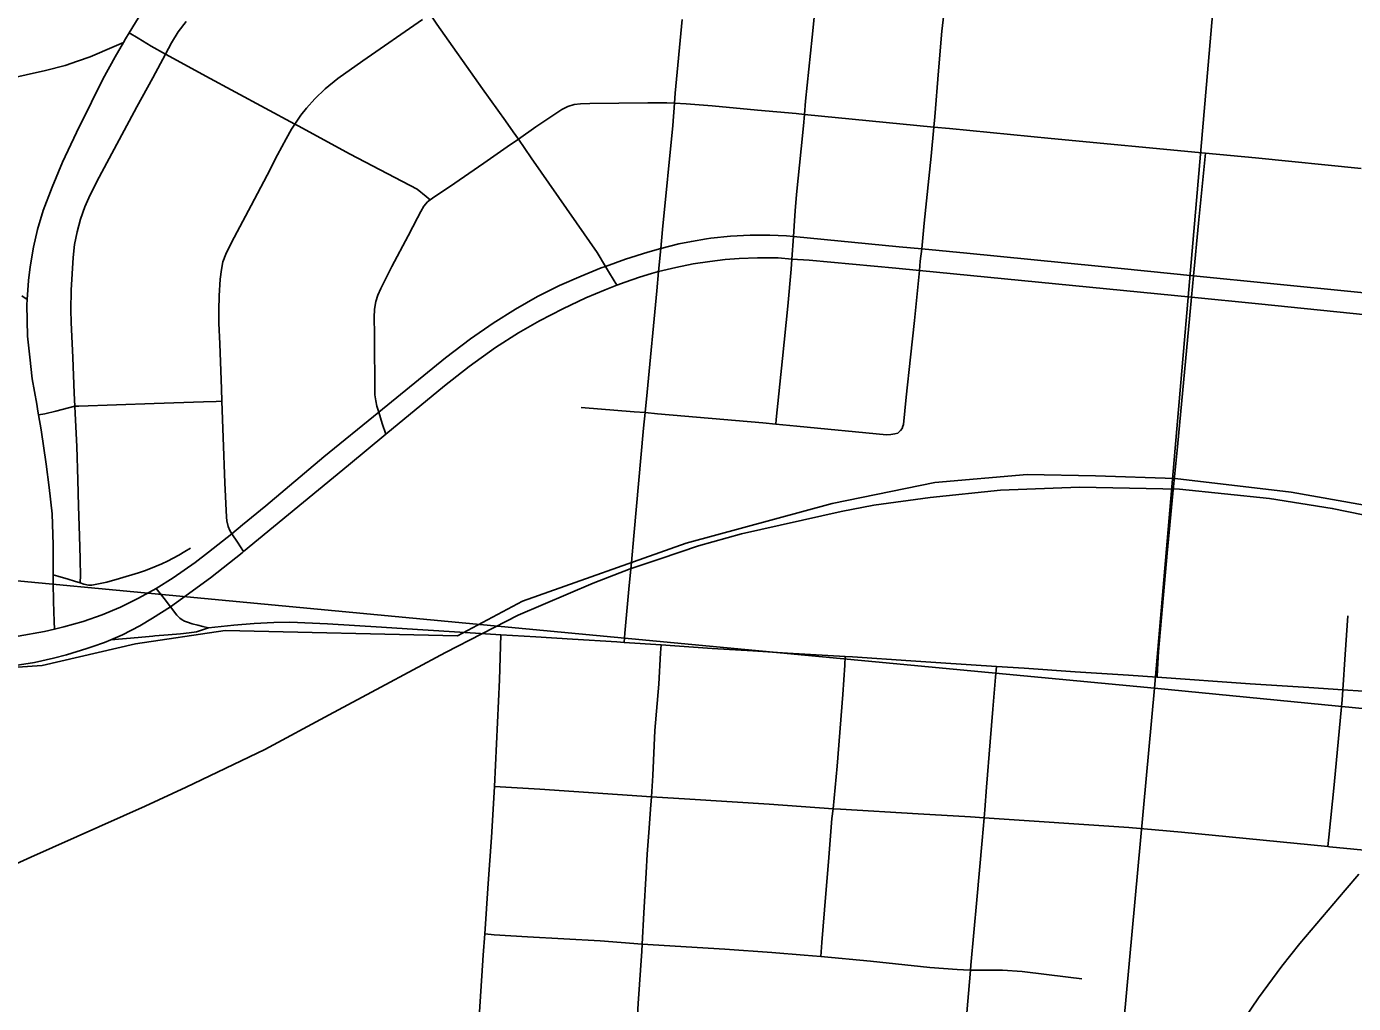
# Model space of a CAD drawing. Extents: x 0 to 1134, y 0 to 440.
# Drawn here: x 845.331 to 845.954, y 362.891 to 363.349 of the extents above; entities that cross this region are included whole.
import ezdxf

# ---------------------------------------------------------------- set-up
doc = ezdxf.new("R2010")
doc.units = 0
for name, color, linetype in [('Default', 7, 'Continuous'), ('GM_X_City_Street', 7, 'Continuous'), ('GM_X_County_Road', 7, 'Continuous'), ('GM_X_Rail_Line', 7, 'Continuous'), ('GM_X_Section', 7, 'Continuous'), ('GM_X_State_Route', 7, 'Continuous'), ('GM_X_US_Route', 7, 'Continuous')]:
    doc.layers.add(name, color=color, linetype=linetype)

msp = doc.modelspace()

# ---------------------------------------------------------------- linework, layer by layer
at = {"layer": 'Default'}
for points in [[(846.36382, 362.98907), (846.36382, 363.99576), (845.94632, 364.03841), (845.86026, 363.03836)], [(846.36382, 361.99448), (846.36382, 362.98907), (845.86026, 363.03836), (845.76989, 362.05542)]]:
    msp.add_lwpolyline(points, close=True, dxfattribs=at)
at = {"layer": 'GM_X_City_Street'}
for points in [[(845.60804, 363.22729), (845.60462, 363.23294), (845.60264, 363.23615), (845.59875, 363.24263), (845.58901, 363.25655), (845.56787, 363.28711), (845.5618, 363.29587), (845.55937, 363.29926), (845.5557, 363.30437), (845.54498, 363.31942), (845.52358, 363.34976), (845.52041, 363.35443), (845.51801, 363.35797), (845.48961, 363.39777), (845.48225, 363.40842), (845.48055, 363.41088)], [(845.68254, 363.16223), (845.68276, 363.16437), (845.68575, 363.19289), (845.68822, 363.21746), (845.68971, 363.23485), (845.69004, 363.23961), (845.69079, 363.2502), (845.6913, 363.25755), (845.69159, 363.2622), (845.69222, 363.2698), (845.69439, 363.2913), (845.69554, 363.30207), (845.69602, 363.30744), (845.69657, 363.31364), (845.69957, 363.34366), (845.70114, 363.35906), (845.70268, 363.37446), (845.70326, 363.38024)], [(845.73976, 363.15802), (845.74103, 363.15922), (845.74177, 363.16019), (845.74219, 363.16121), (845.74239, 363.16207), (845.74379, 363.17481), (845.74576, 363.19353), (845.74755, 363.21081), (845.74995, 363.23427), (845.75035, 363.23856), (845.75102, 363.24434), (845.75222, 363.25635), (845.75545, 363.28781), (845.75671, 363.30148), (845.75716, 363.30632), (845.75883, 363.32793), (845.76041, 363.34641), (845.76199, 363.35978), (845.76378, 363.37223), (845.76409, 363.37438)], [(845.3441, 363.06601), (845.34397, 363.06965), (845.34365, 363.07902), (845.34356, 363.08773), (845.34356, 363.09157), (845.34356, 363.09349), (845.34348, 363.10557), (845.34315, 363.12012), (845.34167, 363.13245), (845.34019, 363.14338), (845.33789, 363.15958), (845.33664, 363.16654), (845.33633, 363.16829), (845.33583, 363.17149), (845.3337, 363.18341), (845.33263, 363.19361), (845.33156, 363.20347), (845.33123, 363.2181), (845.3314, 363.22059), (845.33203, 363.2296), (845.33279, 363.23602), (845.33427, 363.24523), (845.33616, 363.25345), (845.33887, 363.26233), (845.34307, 363.27334), (845.348, 363.28502), (845.35457, 363.29891), (845.36148, 363.31321), (845.3669, 363.32398), (845.37258, 363.33442), (845.37647, 363.34111), (845.37751, 363.34289), (845.37921, 363.3457), (845.38507, 363.35538)], [(845.43283, 363.10242), (845.42998, 363.10678), (845.42734, 363.11081), (845.42636, 363.11232), (845.42561, 363.11424), (845.42508, 363.1169), (845.42485, 363.1185), (845.42412, 363.13473), (845.42331, 363.15587), (845.42271, 363.17291), (845.4225, 363.17875), (845.4217, 363.19989), (845.42129, 363.20958), (845.42129, 363.21564), (845.42143, 363.22238), (845.42196, 363.23018), (845.4225, 363.23476), (845.42321, 363.23823), (845.42452, 363.2419), (845.42721, 363.24728), (845.4365, 363.26465), (845.44391, 363.27892), (845.44881, 363.28849), (845.45281, 363.29594), (845.45529, 363.30047), (845.4569, 363.30289), (845.45968, 363.30707), (845.46238, 363.31029), (845.46626, 363.31471), (845.47111, 363.31934), (845.47703, 363.32418), (845.48888, 363.33258), (845.51677, 363.35197)], [(845.61139, 363.05983), (845.61178, 363.0642), (845.61376, 363.08646), (845.6148, 363.09736), (845.61599, 363.10975), (845.62056, 363.16029), (845.62131, 363.16757), (845.62229, 363.17711), (845.62674, 363.22473), (845.6276, 363.23381), (845.62859, 363.24452), (845.62946, 363.25342), (845.63428, 363.30227), (845.63503, 363.31273), (845.63537, 363.31742), (845.63862, 363.35186)], [(845.35615, 363.08775), (845.35622, 363.08862), (845.35636, 363.09056), (845.35627, 363.09896), (845.35594, 363.10977), (845.35546, 363.12369), (845.35513, 363.13613), (845.35466, 363.15168), (845.35393, 363.16724), (845.35377, 363.17056), (845.35346, 363.17667), (845.35274, 363.19337), (845.35201, 363.20981), (845.35182, 363.21574), (845.35185, 363.21881), (845.35195, 363.22191), (845.35207, 363.22499), (845.35297, 363.24031), (845.35363, 363.24639), (845.35476, 363.25241), (845.35641, 363.25832), (845.35848, 363.26412), (845.36098, 363.26975), (845.36518, 363.27803), (845.38287, 363.3109), (845.39031, 363.32451), (845.39621, 363.33562), (845.39903, 363.34093), (845.40223, 363.34617), (845.40593, 363.35105)], [(845.37921, 363.3457), (845.38338, 363.34315), (845.3895, 363.3394), (845.39621, 363.33562), (845.39828, 363.33451), (845.41515, 363.32542), (845.4569, 363.30289), (845.45854, 363.30201), (845.48286, 363.28874), (845.51432, 363.27232), (845.51849, 363.26897), (845.52049, 363.26741)], [(845.32179, 363.324), (845.33998, 363.32806), (845.34912, 363.33036), (845.35504, 363.33234), (845.36088, 363.3344), (845.37223, 363.33928), (845.37647, 363.34111)], [(845.49957, 363.1574), (845.49796, 363.16251), (845.49628, 363.16782), (845.49542, 363.17057), (845.49487, 363.17316), (845.49451, 363.17597), (845.49426, 363.2043), (845.49417, 363.21218), (845.49435, 363.21607), (845.49492, 363.21964), (845.49581, 363.22264), (845.49728, 363.22576), (845.5025, 363.23605), (845.51004, 363.25045), (845.51448, 363.25898), (845.51611, 363.26194), (845.51752, 363.26441), (845.51914, 363.26638), (845.52049, 363.26741), (845.52259, 363.26899), (845.52943, 363.2735), (845.54552, 363.28458), (845.55659, 363.29227), (845.5618, 363.29587), (845.56992, 363.30158), (845.5822, 363.30976), (845.58502, 363.31117), (845.58791, 363.31202), (845.59101, 363.31235), (845.59524, 363.31258), (845.62249, 363.31283), (845.63146, 363.31291), (845.63503, 363.31273), (845.64045, 363.31244), (845.65267, 363.31143), (845.67397, 363.3094), (845.69216, 363.30779), (845.69602, 363.30744), (845.75671, 363.30148), (845.76398, 363.30076), (845.81168, 363.2961), (845.88412, 363.28927), (845.90763, 363.28706), (845.9571, 363.28209)], [(845.86141, 363.04352), (845.86164, 363.04731), (845.86217, 363.05563), (845.86619, 363.10175), (845.86875, 363.12963), (845.87101, 363.15152), (845.87679, 363.21326), (845.87758, 363.22178), (845.87851, 363.2318), (845.8808, 363.25649), (845.88412, 363.28927)], [(845.3314, 363.22059), (845.32893, 363.22232)], [(845.33664, 363.16654), (845.3396, 363.16705), (845.34476, 363.16824), (845.35377, 363.17056), (845.35556, 363.17062), (845.39088, 363.17182), (845.41405, 363.17259), (845.41996, 363.17281), (845.42271, 363.17291)], [(845.5912, 363.16992), (845.61608, 363.16801), (845.62131, 363.16757), (845.627, 363.16709), (845.67644, 363.16278), (845.68254, 363.16223), (845.6925, 363.16122), (845.73446, 363.15722), (845.73649, 363.15737), (845.73846, 363.15769), (845.73976, 363.15802)], [(845.34356, 363.09157), (845.34577, 363.09093), (845.35065, 363.08954), (845.35351, 363.08857), (845.35615, 363.08775), (845.358, 363.08717), (845.36007, 363.08673), (845.36174, 363.0867), (845.36565, 363.08748), (845.36871, 363.08811), (845.37474, 363.08972), (845.38358, 363.09246), (845.38643, 363.09346), (845.38924, 363.09453), (845.39193, 363.09562), (845.39451, 363.09674), (845.39713, 363.09799), (845.39982, 363.09935), (845.40254, 363.10081), (845.40533, 363.1024), (845.40803, 363.10401)], [(845.94857, 363.03763), (845.94962, 363.05417), (845.95099, 363.07226)], [(845.55064, 362.99219), (845.55298, 363.04226), (845.55362, 363.06344)], [(845.61421, 362.8371), (845.61438, 362.83917), (845.61653, 362.86576), (845.61799, 362.89047), (845.61967, 362.91499), (845.61984, 362.91835), (845.62058, 362.93304), (845.6217, 362.9517), (845.62227, 362.9605), (845.62276, 362.96667), (845.62309, 362.97275), (845.62375, 362.98171), (845.62417, 362.98749), (845.62481, 362.99749), (845.62588, 363.01846), (845.62761, 363.04024), (845.62852, 363.05495), (845.62874, 363.05863)], [(845.70363, 362.91251), (845.70416, 362.91907), (845.70541, 362.93439), (845.70748, 362.95889), (845.70892, 362.97724), (845.7094, 362.98186), (845.71137, 363.00172), (845.71404, 363.03546), (845.71489, 363.04908), (845.71515, 363.0532)], [(845.75871, 362.69744), (845.75981, 362.72908), (845.76075, 362.74809), (845.76598, 362.8126), (845.76674, 362.82258), (845.76763, 362.83427), (845.76957, 362.85901), (845.7717, 362.88063), (845.77388, 362.90615), (845.77407, 362.90842), (845.77685, 362.93913), (845.77938, 362.96688), (845.78027, 362.97755), (845.78056, 362.98135), (845.78147, 362.99188), (845.78319, 363.01317), (845.78444, 363.0286), (845.78565, 363.04347), (845.78607, 363.04854)], [(845.94148, 362.96407), (845.94195, 362.96854), (845.94455, 362.99307), (845.94755, 363.02478), (845.94821, 363.03297), (845.94857, 363.03763)], [(845.54093, 362.84035), (845.54106, 362.84325), (845.54172, 362.85739), (845.54312, 362.87909), (845.54394, 362.89142), (845.54534, 362.91312), (845.54602, 362.92311), (845.54764, 362.94682), (845.5492, 362.96828), (845.55064, 362.99219)], [(845.55064, 362.99219), (845.57181, 362.99098), (845.62417, 362.98749), (845.6423, 362.98628), (845.67937, 362.98396), (845.7094, 362.98186), (845.71297, 362.98161), (845.74936, 362.97949), (845.77393, 362.97796), (845.78027, 362.97755), (845.8482, 362.97308), (845.8729, 362.97092), (845.94148, 362.96407), (845.94227, 362.964), (845.96516, 362.96173)], [(845.54602, 362.92311), (845.55048, 362.92275), (845.56613, 362.92177), (845.6001, 362.91983), (845.61984, 362.91835), (845.65869, 362.91593), (845.68064, 362.91437), (845.69585, 362.91313), (845.70363, 362.91251), (845.72702, 362.91037), (845.7548, 362.90743), (845.76769, 362.90643), (845.77065, 362.90631), (845.77388, 362.90615), (845.77958, 362.90609), (845.78888, 362.90607), (845.79816, 362.90546), (845.81973, 362.90293), (845.82606, 362.90212)]]:
    msp.add_lwpolyline(points, dxfattribs=at)
at = {"layer": 'GM_X_County_Road'}
for p, q in [((845.61139, 363.05983), (845.62874, 363.05863)), ((845.94967, 362.94358), (845.95612, 362.95114))]:
    msp.add_line(p, q, dxfattribs=at)
for points in [[(845.39183, 363.08513), (845.39556, 363.08035), (845.39856, 363.07652)], [(845.39856, 363.07652), (845.40164, 363.07258), (845.40294, 363.07125), (845.40406, 363.07043), (845.40522, 363.06981), (845.40661, 363.0693), (845.40872, 363.0686), (845.41145, 363.06789), (845.41383, 363.06736), (845.41648, 363.06674)], [(845.39029, 363.06278), (845.39128, 363.06287), (845.39753, 363.06339), (845.40326, 363.06384), (845.40731, 363.06428), (845.41075, 363.0648), (845.41321, 363.06551), (845.41648, 363.06674)], [(845.41648, 363.06674), (845.42836, 363.06797), (845.43779, 363.06868), (845.44704, 363.06921), (845.45462, 363.06938), (845.47232, 363.06851), (845.49752, 363.06692), (845.51452, 363.06595), (845.53681, 363.06454), (845.55362, 363.06344)], [(845.37059, 363.06111), (845.3834, 363.0622), (845.39029, 363.06278)], [(845.55362, 363.06344), (845.57002, 363.06243), (845.58711, 363.06128), (845.60799, 363.06005), (845.61139, 363.05983)], [(845.62874, 363.05863), (845.63521, 363.0582), (845.65274, 363.05705), (845.67177, 363.05591), (845.68807, 363.05485), (845.71515, 363.0532)], [(845.71515, 363.0532), (845.71855, 363.053), (845.74594, 363.05115), (845.75995, 363.05027), (845.78607, 363.04854)], [(845.78607, 363.04854), (845.79915, 363.04772), (845.82303, 363.04604), (845.84805, 363.04446), (845.86141, 363.04352)], [(845.86141, 363.04352), (845.90514, 363.04045), (845.93262, 363.03873), (845.94857, 363.03763)], [(845.94857, 363.03763), (845.95817, 363.03697), (845.99561, 363.03415), (846.01225, 363.0333), (846.01818, 363.033)], [(845.85674, 362.81168), (845.88053, 362.84926), (845.8904, 362.86521), (845.9024, 362.88346), (845.90897, 362.89316), (845.91999, 362.90795), (845.92837, 362.91864), (845.94967, 362.94358)]]:
    msp.add_lwpolyline(points, dxfattribs=at)
at = {"layer": 'GM_X_Rail_Line'}
for points in [[(844.35379, 362.94235), (844.4056, 362.96198), (844.44342, 362.98021), (844.71652, 363.0069), (845.33834, 363.04906), (845.38221, 363.05921), (845.42429, 363.06541), (845.53321, 363.06295), (845.56373, 363.07909), (845.64047, 363.10636), (845.70897, 363.12492), (845.75724, 363.13484), (845.80056, 363.13856), (845.83254, 363.13801), (845.86997, 363.13669), (845.92431, 363.13033), (845.97814, 363.12077), (846.01417, 363.11202), (846.2916, 363.01729), (846.36382, 363.01059)], [(845.20917, 362.90278), (845.3331, 362.95907), (845.38676, 362.98297), (845.406, 362.99193), (845.44281, 363.00962), (845.47307, 363.02587), (845.49731, 363.03887), (845.52763, 363.05515), (845.56162, 363.07265), (845.59694, 363.08757), (845.61424, 363.09426), (845.62832, 363.09907), (845.64624, 363.10505), (845.66647, 363.11078), (845.71323, 363.12127), (845.72861, 363.1242), (845.75502, 363.12784), (845.78795, 363.13117), (845.82506, 363.13269), (845.87193, 363.13167), (845.91422, 363.12732), (845.94364, 363.12267), (845.9803, 363.11516)]]:
    msp.add_lwpolyline(points, dxfattribs=at)
at = {"layer": 'GM_X_Section'}
for points in [[(844.94191, 364.13589), (845.94632, 364.03841), (845.86026, 363.03836), (844.84938, 363.13367)], [(844.84938, 363.13367), (845.86026, 363.03836), (845.76989, 362.05542), (844.75987, 362.13104)]]:
    msp.add_lwpolyline(points, close=True, dxfattribs=at)
at = {"layer": 'GM_X_State_Route'}
for p, q in [((845.74995, 363.23427), (845.87758, 363.22178)), ((845.39014, 363.07125), (845.39856, 363.07652))]:
    msp.add_line(p, q, dxfattribs=at)
for points in [[(845.6276, 363.23381), (845.63563, 363.2356), (845.64384, 363.23733), (845.65163, 363.23852), (845.65883, 363.2394), (845.66535, 363.23989), (845.67404, 363.24019), (845.68371, 363.24009), (845.69004, 363.23961)], [(845.69004, 363.23961), (845.69822, 363.23901), (845.73888, 363.23535), (845.74995, 363.23427)], [(845.60804, 363.22729), (845.61195, 363.22874), (845.61857, 363.23111), (845.62419, 363.23279), (845.6276, 363.23381)], [(845.49957, 363.1574), (845.52717, 363.18008), (845.53872, 363.18926), (845.55106, 363.19805), (845.56181, 363.20495), (845.57169, 363.21058), (845.58264, 363.21621), (845.5934, 363.22134), (845.60258, 363.22519), (845.60804, 363.22729)], [(845.87758, 363.22178), (845.90894, 363.21867), (845.96718, 363.21265), (846.01425, 363.20841), (846.04456, 363.20525), (846.05172, 363.2045)], [(845.43283, 363.10242), (845.48207, 363.14297), (845.49957, 363.1574)], [(845.39856, 363.07652), (845.40419, 363.08059), (845.41732, 363.09007), (845.43222, 363.10191), (845.43283, 363.10242)], [(845.37059, 363.06111), (845.37607, 363.06339), (845.38425, 363.06755), (845.39014, 363.07125)], [(845.36209, 363.05795), (845.36758, 363.05985), (845.37059, 363.06111)], [(845.30116, 363.04667), (845.31339, 363.04749), (845.32565, 363.04895), (845.33477, 363.05045), (845.34378, 363.05248), (845.34978, 363.05404), (845.35935, 363.05699), (845.36209, 363.05795)]]:
    msp.add_lwpolyline(points, dxfattribs=at)
at = {"layer": 'GM_X_US_Route'}
for p, q in [((845.74995, 363.23427), (845.87758, 363.22178)), ((845.39014, 363.07125), (845.39856, 363.07652))]:
    msp.add_line(p, q, dxfattribs=at)
for points in [[(845.41638, 363.10218), (845.42734, 363.11081), (845.43238, 363.11492), (845.44334, 363.12393), (845.4706, 363.14678), (845.49628, 363.16782), (845.52758, 363.19331), (845.53936, 363.20222), (845.54992, 363.2095), (845.56037, 363.21606), (845.57082, 363.222), (845.58107, 363.22722), (845.59132, 363.23163), (845.60064, 363.23543), (845.60264, 363.23615), (845.61201, 363.23952), (845.62252, 363.24285), (845.62859, 363.24452), (845.63702, 363.2467), (845.64297, 363.2479), (845.65007, 363.24903)], [(845.65007, 363.24903), (845.65209, 363.24936), (845.66128, 363.25035), (845.67049, 363.25084), (845.67973, 363.25084), (845.68754, 363.25049), (845.69079, 363.2502), (845.74041, 363.24536), (845.75102, 363.24434), (845.77213, 363.24231), (845.83376, 363.23629), (845.87851, 363.2318), (845.95389, 363.22419), (846.03993, 363.21552), (846.05274, 363.21409)], [(845.6276, 363.23381), (845.63563, 363.2356), (845.64384, 363.23733), (845.65163, 363.23852), (845.65883, 363.2394), (845.66535, 363.23989), (845.67404, 363.24019), (845.68371, 363.24009), (845.69004, 363.23961)], [(845.69004, 363.23961), (845.69822, 363.23901), (845.73888, 363.23535), (845.74995, 363.23427)], [(845.60804, 363.22729), (845.61195, 363.22874), (845.61857, 363.23111), (845.62419, 363.23279), (845.6276, 363.23381)], [(845.49957, 363.1574), (845.52717, 363.18008), (845.53872, 363.18926), (845.55106, 363.19805), (845.56181, 363.20495), (845.57169, 363.21058), (845.58264, 363.21621), (845.5934, 363.22134), (845.60258, 363.22519), (845.60804, 363.22729)], [(845.87758, 363.22178), (845.90894, 363.21867), (845.96718, 363.21265), (846.01425, 363.20841), (846.04456, 363.20525), (846.05172, 363.2045)], [(845.43283, 363.10242), (845.48207, 363.14297), (845.49957, 363.1574)], [(845.3441, 363.06601), (845.34857, 363.06706), (845.35761, 363.0697), (845.36651, 363.07277), (845.37521, 363.07636), (845.38366, 363.08052), (845.39183, 363.08513), (845.39982, 363.09012), (845.41012, 363.09725), (845.41638, 363.10218)], [(845.39856, 363.07652), (845.40419, 363.08059), (845.41732, 363.09007), (845.43222, 363.10191), (845.43283, 363.10242)], [(845.32325, 363.06223), (845.32707, 363.0627), (845.33941, 363.0649), (845.3441, 363.06601)], [(845.37059, 363.06111), (845.37607, 363.06339), (845.38425, 363.06755), (845.39014, 363.07125)], [(845.36209, 363.05795), (845.36758, 363.05985), (845.37059, 363.06111)], [(845.30116, 363.04667), (845.31339, 363.04749), (845.32565, 363.04895), (845.33477, 363.05045), (845.34378, 363.05248), (845.34978, 363.05404), (845.35935, 363.05699), (845.36209, 363.05795)]]:
    msp.add_lwpolyline(points, dxfattribs=at)

doc.saveas('drawing.dxf')
